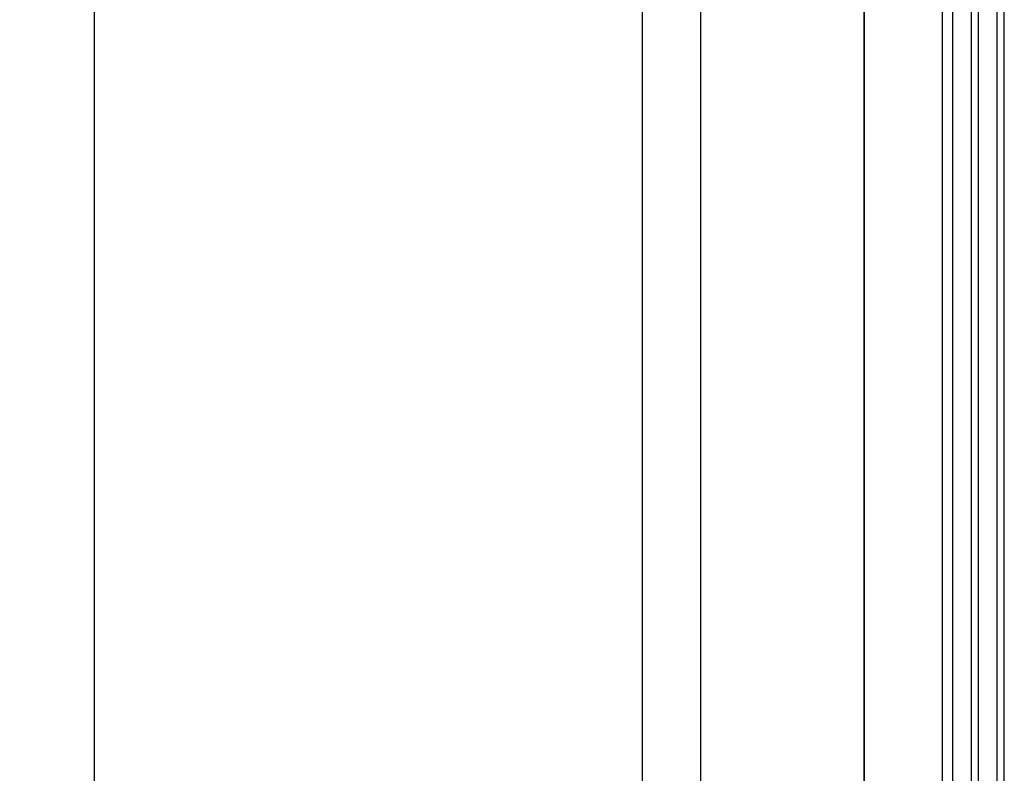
# Model space of a CAD drawing. Header units: millimetres. Extents: x -637441 to -130928, y -380379 to -53767.
# Tile 267 of 390: x -335259 to -334416, y -168046 to -167401. Entities that reach past the tile are written whole.
import ezdxf

# ---------------------------------------------------------------- set-up
doc = ezdxf.new("R2010")
doc.units = ezdxf.units.MM
doc.header["$LTSCALE"] = 10
doc.layers.add('CKTEXTY_MALE', color=7, linetype='Continuous', lineweight=25)
doc.layers.add('CrossSectionsGlass', color=4, linetype='Continuous')
doc.layers.add('ZDIVO', color=6, linetype='Continuous')
doc.styles.get("Standard").update_dxf_attribs({"font": 'simplex.shx', "width": 0.8})
doc.dimstyles.new('normální', dxfattribs={"dimscale": 50, "dimtxt": 2.5, "dimasz": 2.5, "dimexe": 1.768, "dimexo": 5, "dimtad": 1, "dimrnd": 1, "dimtxsty": 'Standard', "dimblk1": 'OBLIQUE', "dimblk2": 'OBLIQUE', "dimsah": 1, "dimcen": 2.5, "dimdle": 1.8, "dimadec": 0, "dimazin": 0, "dimtfac": 1, "dimtix": 1, "dimtmove": 2, "dimatfit": 3, "dimfxl": 1, "dimarcsym": 0})

# ---------------------------------------------------------------- blocks, each defined once
blk = doc.blocks.new('_OBLIQUE')
at = {"color": 0, "linetype": 'ByBlock'}
blk.add_line((-0.5, -0.5), (0.5, 0.5), dxfattribs=at)
blk = doc.blocks.new('*D1259')
at = {"layer": 'CKTEXTY_MALE', "color": 0, "lineweight": -2}
for p, q in [((-335194.93, -166883.11), (-335194.93, -169913.11)), ((-334925.74, -166973.11), (-335283.33, -166973.11)), ((-334925.74, -169823.11), (-335283.33, -169823.11))]:
    blk.add_line(p, q, dxfattribs=at)
at = {"layer": 'DEFPOINTS', "color": 0}
for p in [(-334675.74, -166973.11), (-335194.93, -169823.11), (-334675.74, -169823.11)]:
    blk.add_point(p, dxfattribs=at)
at = {"layer": 'CKTEXTY_MALE', "color": 0, "lineweight": -2, "xscale": 125, "yscale": 125, "zscale": 125}
for p, rotation in [((-335194.93, -166973.11), 90), ((-335194.93, -169823.11), 270)]:
    blk.add_blockref('_OBLIQUE', p, dxfattribs=dict(at, rotation=rotation))
at = {"layer": 'CKTEXTY_MALE', "color": 0, "insert": (-335288.68, -168398.11), "char_height": 125, "attachment_point": 5, "rotation": 90}
blk.add_mtext('2850', dxfattribs=at)

msp = doc.modelspace()

# ---------------------------------------------------------------- linework, layer by layer
at = {"layer": 'CrossSectionsGlass', "color": 1}
for p, q in [((-334415.736, -170476.622), (-334415.736, -166587.798)), ((-334468.536, -169756.474), (-334468.536, -166905.674)), ((-334468.536, -169756.474), (-334468.536, -166905.674)), ((-334459.736, -169756.474), (-334459.736, -166905.674)), ((-334459.736, -169756.474), (-334459.736, -166905.674)), ((-334443.736, -169756.474), (-334443.736, -166905.674)), ((-334443.736, -169756.474), (-334443.736, -166905.674)), ((-334437.736, -169756.474), (-334437.736, -166905.674)), ((-334437.736, -169756.474), (-334437.736, -166905.674)), ((-334421.736, -169756.474), (-334421.736, -166905.674)), ((-334421.736, -169756.474), (-334421.736, -166905.674)), ((-334415.736, -169756.474), (-334415.736, -166906.174))]:
    msp.add_line(p, q, dxfattribs=at)
at = {"layer": 'ZDIVO', "color": 1, "linetype": 'Continuous', "ltscale": 305}
msp.add_line((-334415.736, -176773.113), (-334415.736, -166063.113), dxfattribs=at)
at = {"layer": 'ZDIVO', "color": 7}
for p, q in [((-334675.736, -166973.113), (-334675.736, -169823.113)), ((-334535.736, -166973.113), (-334535.736, -169823.113)), ((-334535.735, -169923.112), (-334535.735, -166973.113)), ((-334725.736, -166998.113), (-334725.736, -169773.113))]:
    msp.add_line(p, q, dxfattribs=at)
at = {"layer": 'ZDIVO', "color": 7, "linetype": 'Continuous', "ltscale": 305}
msp.add_line((-334535.736, -169773.113), (-334535.736, -166998.113), dxfattribs=at)

# ---------------------------------------------------------------- dimensions: what is measured, and where the dimension line sits
at = {"layer": 'CKTEXTY_MALE'}
dim = msp.add_linear_dim(base=(-335194.927, -169823.113), p1=(-334675.736, -166973.113), p2=(-334675.736, -169823.113), angle=90, dimstyle='normální', dxfattribs=at)
dim.commit()
dim.dimension.update_dxf_attribs({"geometry": '*D1259', "text_midpoint": (-335288.677, -168398.113)})

doc.saveas('drawing.dxf')
